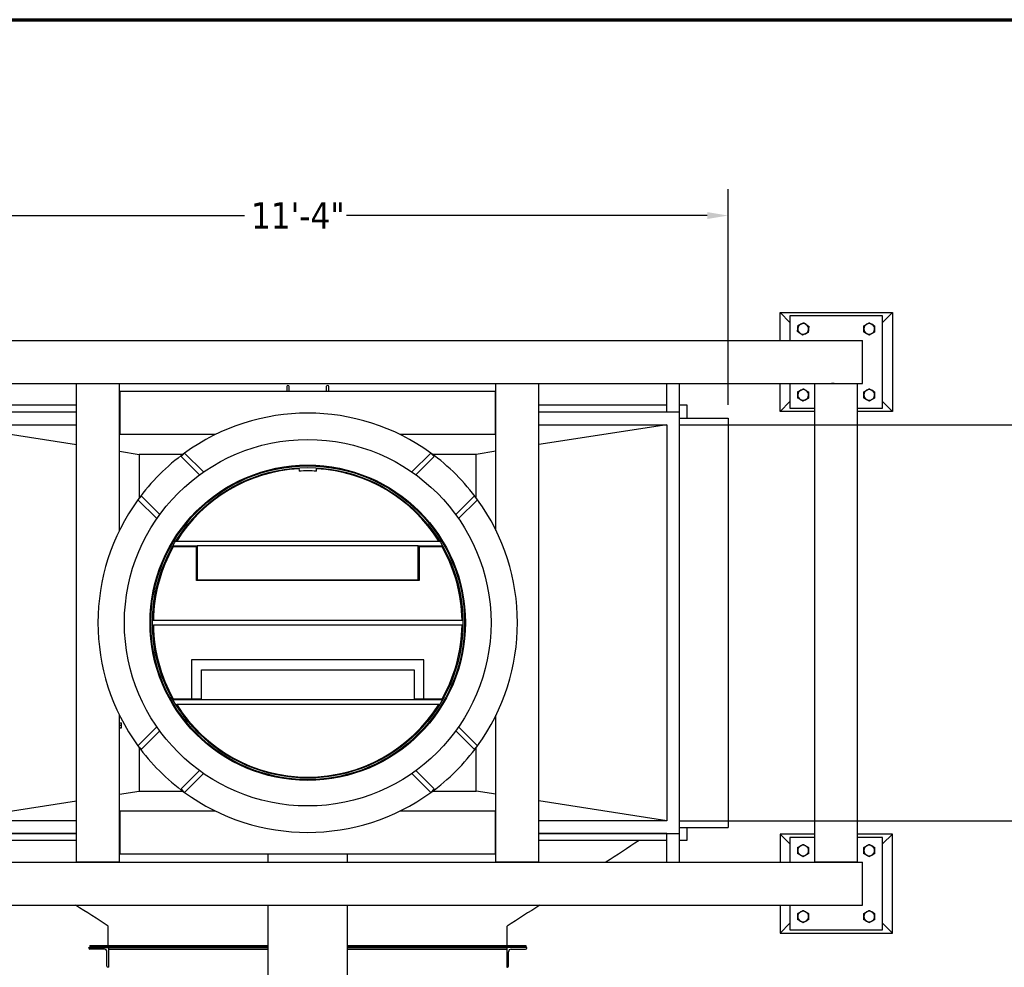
# Model space of a CAD drawing. Header units: inches. Extents: x 24 to 1128, y -94 to 748.
# Tile 424 of 573: x 479 to 628, y 604 to 748. Entities that reach past the tile are written whole.
import ezdxf

# ---------------------------------------------------------------- set-up
doc = ezdxf.new("R2010")
doc.units = ezdxf.units.IN
doc.header["$LTSCALE"] = 32
doc.header["$MEASUREMENT"] = 0
for name, color, linetype, lineweight in [('Border (ANSI)', 7, 'Continuous', 70), ('Dimension (ANSI)', 7, 'Continuous', 25), ('Visible (ANSI)', 7, 'Continuous', 30)]:
    doc.layers.add(name, color=color, linetype=linetype, lineweight=lineweight)
doc.styles.add('Note Text (ANSI)', font='tahoma.ttf')
doc.dimstyles.new('Architectural (ANSI)', dxfattribs={"dimscale": 32, "dimtxt": 0.125, "dimasz": 0.098425, "dimexe": 0.125, "dimexo": 0.0625, "dimgap": 0.031496, "dimtad": 0, "dimtih": 1, "dimtoh": 1, "dimdec": 4, "dimrnd": 1e-08, "dimzin": 3, "dimdsep": 46, "dimlunit": 4, "dimtxsty": 'Note Text (ANSI)', "dimcen": 0.09, "dimdle": 0.393701, "dimclrd": 256, "dimclre": 256, "dimclrt": 256, "dimadec": 0, "dimazin": 3, "dimtfac": 0.96, "dimtofl": 0, "dimtmove": 0, "dimatfit": 3, "dimfxl": 1, "dimfrac": 2, "dimtolj": 1, "dimtzin": 12, "dimlwd": -1, "dimlwe": -1, "dimarcsym": 0})

# ---------------------------------------------------------------- blocks, each defined once
blk = doc.blocks.new('Borders SUPERIOR BORDER')
at = {"layer": 'Border (ANSI)'}
blk.add_line((0.75, 23.375), (35.25, 23.375), dxfattribs=at)
blk = doc.blocks.new('*D18')
at = {"layer": 'Defpoints', "color": 0, "transparency": 16777216}
for p in [(586.07, 718.33), (450.07, 687.66), (586.07, 687.66)]:
    blk.add_point(p, dxfattribs=at)
at = {"layer": 'Dimension (ANSI)', "transparency": 16777216}
for p, q in [((450.07, 689.66), (450.07, 722.33)), ((586.07, 689.66), (586.07, 722.33)), ((453.22, 718.33), (512.85, 718.33)), ((582.92, 718.33), (528.33, 718.33))]:
    blk.add_line(p, q, dxfattribs=at)
for points in [[(453.22, 718.86), (453.22, 717.81), (450.07, 718.33)], [(582.92, 718.86), (582.92, 717.81), (586.07, 718.33)]]:
    blk.add_solid(points, dxfattribs=at)
at = {"layer": 'Dimension (ANSI)', "transparency": 16777216, "insert": (513.86, 720.34), "char_height": 4, "attachment_point": 1, "style": 'Note Text (ANSI)'}
blk.add_mtext('\\A1;11\'-4"', dxfattribs=at)
blk = doc.blocks.new('*D19')
at = {"layer": 'Defpoints', "color": 0, "transparency": 16777216}
for p in [(576.82, 686.66), (576.82, 626.66), (640.83, 626.66)]:
    blk.add_point(p, dxfattribs=at)
at = {"layer": 'Dimension (ANSI)', "transparency": 16777216}
for p, q in [((578.82, 686.66), (644.83, 686.66)), ((640.83, 683.51), (640.83, 659.75)), ((640.83, 629.81), (640.83, 653.57)), ((578.82, 626.66), (644.83, 626.66))]:
    blk.add_line(p, q, dxfattribs=at)
for points in [[(640.3, 683.51), (641.35, 683.51), (640.83, 686.66)], [(640.3, 629.81), (641.35, 629.81), (640.83, 626.66)]]:
    blk.add_solid(points, dxfattribs=at)
at = {"layer": 'Dimension (ANSI)', "transparency": 16777216, "insert": (635.46, 658.74), "char_height": 4, "attachment_point": 1, "style": 'Note Text (ANSI)'}
blk.add_mtext('\\A1;5\'-0"', dxfattribs=at)

msp = doc.modelspace()

# ---------------------------------------------------------------- linework, layer by layer
at = {"layer": 'Visible (ANSI)'}
for p, q in [((593.94489, 699.41052), (593.94489, 703.66052)), ((593.94489, 703.66052), (610.94489, 703.66052)), ((593.94489, 703.66052), (595.44489, 702.16052)), ((610.94489, 703.66052), (609.44489, 702.16052)), ((610.94489, 703.66052), (610.94489, 688.66052)), ((595.44489, 703.16052), (595.44489, 699.41052)), ((609.44489, 703.16052), (595.44489, 703.16052)), ((609.44489, 689.16052), (609.44489, 703.16052)), ((438.47989, 699.41052), (606.40989, 699.41052)), ((606.40989, 692.91052), (606.40989, 699.41052)), ((438.47989, 692.91052), (606.40989, 692.91052)), ((487.44489, 620.47052), (487.44489, 692.85052)), ((493.94489, 692.85052), (487.44489, 692.85052)), ((490.38311, 692.85052), (490.38311, 692.91052)), ((491.00668, 692.91052), (491.00668, 692.85052)), ((493.94489, 670.65382), (493.94489, 692.85052)), ((494.00489, 691.66052), (494.00489, 685.16052)), ((550.88489, 691.66052), (494.00489, 691.66052)), ((519.25739, 692.42002), (519.25739, 691.66052)), ((519.63239, 691.66052), (519.63239, 692.42002)), ((525.25739, 692.42002), (525.25739, 691.66052)), ((525.63239, 691.66052), (525.63239, 692.42002)), ((550.88489, 685.16052), (550.88489, 691.66052)), ((550.94489, 670.65382), (550.94489, 692.85052)), ((557.44489, 692.85052), (550.94489, 692.85052)), ((553.88311, 692.85052), (553.88311, 692.91052)), ((554.50668, 692.91052), (554.50668, 692.85052)), ((557.44489, 620.47052), (557.44489, 692.85052)), ((576.81989, 688.56052), (576.81989, 692.91052)), ((578.73989, 620.41052), (578.73989, 692.91052)), ((593.94489, 688.66052), (593.94489, 692.91052)), ((595.44489, 692.91052), (595.44489, 689.16052)), ((605.69489, 692.85052), (599.19489, 692.85052)), ((599.19489, 620.47052), (599.19489, 692.85052)), ((599.25739, 692.85052), (599.25739, 692.91052)), ((601.70415, 692.91052), (601.72058, 692.88204)), ((602.13311, 692.88204), (601.72058, 692.88204)), ((602.13311, 692.85052), (602.13311, 692.91052)), ((602.75668, 692.91052), (602.75668, 692.85052)), ((605.63239, 692.91052), (605.63239, 692.85052)), ((605.69489, 620.47052), (605.69489, 692.85052)), ((593.94489, 688.66052), (595.44489, 690.16052)), ((610.94489, 688.66052), (609.44489, 690.16052)), ((468.06989, 689.66152), (487.44489, 689.66152)), ((493.94489, 689.66152), (494.00489, 689.66152)), ((493.94489, 688.7223), (494.00489, 688.7223)), ((550.88489, 689.66152), (550.94489, 689.66152)), ((550.88489, 688.7223), (550.94489, 688.7223)), ((557.44489, 689.66152), (576.81989, 689.66152)), ((578.73989, 689.66152), (579.82089, 689.66152)), ((579.82089, 689.66152), (579.82089, 687.66052)), ((599.19489, 688.66052), (593.94489, 688.66052)), ((595.44489, 689.16052), (599.19489, 689.16052)), ((605.69489, 689.16052), (609.44489, 689.16052)), ((610.94489, 688.66052), (605.69489, 688.66052)), ((487.44489, 688.56052), (466.16989, 688.56052)), ((494.00489, 688.09873), (493.94489, 688.09873)), ((550.94489, 688.09873), (550.88489, 688.09873)), ((578.71989, 688.56052), (557.44489, 688.56052)), ((578.71989, 624.76052), (578.71989, 688.56052)), ((578.73989, 687.66052), (586.06989, 687.66052)), ((586.06989, 687.66052), (586.06989, 625.66052)), ((468.06989, 686.66052), (487.44489, 686.66052)), ((468.06989, 686.66052), (487.44489, 683.64103)), ((493.94489, 686.66052), (494.00489, 686.66052)), ((550.88489, 686.66052), (550.94489, 686.66052)), ((557.44489, 686.66052), (576.81989, 686.66052)), ((576.81989, 686.66052), (557.44489, 683.64103)), ((576.81989, 686.66052), (576.81989, 626.66052)), ((508.45159, 685.16052), (494.00489, 685.16052)), ((550.88489, 685.16052), (536.4382, 685.16052)), ((493.94489, 682.62805), (496.94489, 682.16052)), ((496.94489, 682.16052), (496.94489, 675.57645)), ((503.52896, 682.16052), (496.94489, 682.16052)), ((503.27959, 681.83622), (503.80992, 682.36655)), ((506.05938, 679.05644), (503.27959, 681.83622)), ((503.80992, 682.36655), (506.67936, 679.49712)), ((538.21043, 679.49712), (541.07986, 682.36655)), ((541.61019, 681.83622), (538.83041, 679.05644)), ((541.07986, 682.36655), (541.61019, 681.83622)), ((547.94489, 682.16052), (541.36083, 682.16052)), ((550.94489, 682.62805), (547.94489, 682.16052)), ((547.94489, 675.57645), (547.94489, 682.16052)), ((521.11261, 680.12272), (521.14096, 679.62352)), ((523.74883, 679.62352), (523.77717, 680.12272)), ((496.73886, 675.29549), (497.26919, 675.82582)), ((499.60829, 672.42605), (496.73886, 675.29549)), ((497.26919, 675.82582), (500.04897, 673.04603)), ((508.83756, 676.27826), (508.92739, 676.18843)), ((508.92739, 676.18843), (509.38741, 676.64846)), ((535.50238, 676.64846), (535.9624, 676.18843)), ((535.9624, 676.18843), (536.05223, 676.27826)), ((544.84082, 673.04603), (547.6206, 675.82582)), ((548.15093, 675.29549), (545.2815, 672.42605)), ((547.6206, 675.82582), (548.15093, 675.29549)), ((502.45695, 669.718), (502.91698, 670.17802)), ((502.91698, 670.17802), (502.82715, 670.26785)), ((542.06264, 670.26785), (541.97281, 670.17802)), ((541.97281, 670.17802), (542.43283, 669.718)), ((502.02164, 668.28552), (505.71945, 668.28552)), ((505.59445, 668.16052), (502.09445, 668.16052)), ((502.46717, 669.03552), (502.61436, 669.03552)), ((502.61436, 669.03552), (542.27543, 669.03552)), ((505.59445, 663.03552), (505.59445, 668.16052)), ((505.71945, 668.16052), (505.59445, 668.16052)), ((505.71945, 668.28552), (505.71945, 663.16052)), ((539.17034, 668.28552), (505.71945, 668.28552)), ((539.17034, 663.16052), (539.17034, 668.28552)), ((539.17034, 668.28552), (542.86815, 668.28552)), ((539.29534, 668.16052), (539.17034, 668.16052)), ((539.29534, 668.16052), (539.29534, 663.03552)), ((542.79534, 668.16052), (539.29534, 668.16052)), ((542.27543, 669.03552), (542.42262, 669.03552)), ((539.29534, 663.03552), (505.59445, 663.03552)), ((505.71945, 663.16052), (539.17034, 663.16052)), ((498.9662, 657.6611), (499.09132, 657.6611)), ((545.79847, 657.6611), (545.92358, 657.6611)), ((498.94789, 657.03552), (499.0729, 657.03552)), ((498.94789, 656.28552), (499.0729, 656.28552)), ((499.0729, 657.03552), (545.81689, 657.03552)), ((545.81689, 656.28552), (499.0729, 656.28552)), ((545.81689, 657.03552), (545.9419, 657.03552)), ((545.81689, 656.28552), (545.9419, 656.28552)), ((504.84445, 651.03552), (504.84445, 645.16052)), ((540.04534, 651.03552), (504.84445, 651.03552)), ((540.04534, 645.16052), (540.04534, 651.03552)), ((506.34445, 649.53552), (538.54534, 649.53552)), ((506.34445, 645.16052), (506.34445, 649.53552)), ((538.54534, 649.53552), (538.54534, 645.16052)), ((502.02164, 645.03552), (505.71945, 645.03552)), ((502.09445, 645.16052), (504.84445, 645.16052)), ((502.46717, 644.28552), (502.61436, 644.28552)), ((542.27543, 644.28552), (502.61436, 644.28552)), ((504.84445, 645.16052), (506.34445, 645.16052)), ((505.71945, 645.16052), (505.71945, 645.03552)), ((505.71945, 645.03552), (539.17034, 645.03552)), ((538.54534, 645.16052), (540.04534, 645.16052)), ((539.17034, 645.03552), (539.17034, 645.16052)), ((539.17034, 645.03552), (542.86815, 645.03552)), ((540.04534, 645.16052), (542.79534, 645.16052)), ((542.27543, 644.28552), (542.42262, 644.28552)), ((493.94489, 620.47052), (493.94489, 642.66721)), ((502.91698, 643.14301), (502.45695, 643.60303)), ((502.82715, 643.05318), (502.91698, 643.14301)), ((542.43283, 643.60303), (541.97281, 643.14301)), ((541.97281, 643.14301), (542.06264, 643.05318)), ((550.94489, 620.47052), (550.94489, 642.66721)), ((493.94489, 641.50059), (494.2024, 641.50059)), ((493.94489, 641.12621), (494.2024, 641.12621)), ((494.23589, 641.3134), (494.23589, 641.49998)), ((494.23589, 641.49998), (494.23589, 641.49998)), ((494.23589, 640.9384), (494.23589, 641.3134)), ((494.23589, 640.74998), (494.23589, 640.9384)), ((493.94489, 640.7506), (494.2024, 640.7506)), ((493.94489, 640.74937), (494.2024, 640.74937)), ((494.23589, 640.74998), (494.23589, 640.74998)), ((494.23589, 640.74998), (494.23589, 640.74998)), ((496.73886, 638.02555), (499.60829, 640.89498)), ((500.04897, 640.275), (497.26919, 637.49521)), ((547.6206, 637.49521), (544.84082, 640.275)), ((545.2815, 640.89498), (548.15093, 638.02555)), ((497.26919, 637.49521), (496.73886, 638.02555)), ((548.15093, 638.02555), (547.6206, 637.49521)), ((496.94489, 637.74458), (496.94489, 631.16052)), ((508.92739, 637.1326), (508.83756, 637.04277)), ((509.38741, 636.67257), (508.92739, 637.1326)), ((535.9624, 637.1326), (535.50238, 636.67257)), ((536.05223, 637.04277), (535.9624, 637.1326)), ((547.94489, 631.16052), (547.94489, 637.74458)), ((503.27959, 631.48481), (506.05938, 634.26459)), ((506.67936, 633.82391), (503.80992, 630.95448)), ((516.44489, 634.06869), (516.44489, 633.93938)), ((528.44489, 634.06869), (528.44489, 633.93938)), ((541.07986, 630.95448), (538.21043, 633.82391)), ((538.83041, 634.26459), (541.61019, 631.48481)), ((521.1197, 633.32311), (521.11261, 633.19831)), ((523.77717, 633.19831), (523.77009, 633.32311)), ((493.94489, 630.69298), (496.94489, 631.16052)), ((496.94489, 631.16052), (503.52896, 631.16052)), ((503.80992, 630.95448), (503.27959, 631.48481)), ((541.61019, 631.48481), (541.07986, 630.95448)), ((541.36083, 631.16052), (547.94489, 631.16052)), ((550.94489, 630.69298), (547.94489, 631.16052)), ((468.06989, 626.66052), (487.44489, 629.68)), ((576.81989, 626.66052), (557.44489, 629.68)), ((494.00489, 628.16052), (508.45159, 628.16052)), ((494.00489, 628.16052), (494.00489, 621.66052)), ((536.4382, 628.16052), (550.88489, 628.16052)), ((550.88489, 621.66052), (550.88489, 628.16052)), ((487.44489, 626.66052), (468.06989, 626.66052)), ((494.00489, 626.66052), (493.94489, 626.66052)), ((550.94489, 626.66052), (550.88489, 626.66052)), ((576.81989, 626.66052), (557.44489, 626.66052)), ((466.16989, 624.76052), (487.44489, 624.76052)), ((487.44489, 624.74052), (468.06989, 624.74052)), ((493.94489, 625.2223), (494.00489, 625.2223)), ((494.00489, 624.59873), (493.94489, 624.59873)), ((550.88489, 625.2223), (550.94489, 625.2223)), ((550.94489, 624.59873), (550.88489, 624.59873)), ((557.44489, 624.76052), (578.71989, 624.76052)), ((576.81989, 624.74052), (557.44489, 624.74052)), ((576.81989, 620.41052), (576.81989, 624.76052)), ((576.81989, 624.76052), (576.81989, 624.74052)), ((578.73989, 625.66052), (586.06989, 625.66052)), ((579.82089, 625.66052), (579.82089, 623.66152)), ((593.94489, 624.66052), (593.94489, 620.41052)), ((599.19489, 624.66052), (593.94489, 624.66052)), ((593.94489, 624.66052), (595.44489, 623.16052)), ((610.94489, 624.66052), (605.69489, 624.66052)), ((610.94489, 624.66052), (609.44489, 623.16052)), ((610.94489, 609.66052), (610.94489, 624.66052)), ((487.44489, 623.66152), (468.06989, 623.66152)), ((494.00489, 623.66152), (493.94489, 623.66152)), ((550.94489, 623.66152), (550.88489, 623.66152)), ((576.81989, 623.66152), (557.44489, 623.66152)), ((579.82089, 623.66152), (578.73989, 623.66152)), ((595.44489, 624.16052), (595.44489, 620.41052)), ((599.19489, 624.16052), (595.44489, 624.16052)), ((609.44489, 624.16052), (605.69489, 624.16052)), ((609.44489, 610.16052), (609.44489, 624.16052)), ((494.00489, 621.66052), (550.88489, 621.66052)), ((516.44489, 620.41052), (516.44489, 621.66052)), ((528.44489, 620.41052), (528.44489, 621.66052)), ((438.47989, 620.41052), (606.40989, 620.41052)), ((487.44489, 620.47052), (493.94489, 620.47052)), ((490.38311, 620.41052), (490.38311, 620.47052)), ((491.00668, 620.47052), (491.00668, 620.41052)), ((550.94489, 620.47052), (557.44489, 620.47052)), ((553.88311, 620.41052), (553.88311, 620.47052)), ((554.50668, 620.47052), (554.50668, 620.41052)), ((599.19489, 620.47052), (605.69489, 620.47052)), ((599.25739, 620.41052), (599.25739, 620.47052)), ((602.13311, 620.41052), (602.13311, 620.47052)), ((602.75668, 620.47052), (602.75668, 620.41052)), ((605.63239, 620.47052), (605.63239, 620.41052)), ((606.40989, 613.91052), (606.40989, 620.41052)), ((438.47989, 613.91052), (606.40989, 613.91052)), ((516.44489, 554.19802), (516.44489, 613.91052)), ((528.44489, 554.19802), (528.44489, 613.91052)), ((593.94489, 613.91052), (593.94489, 609.66052)), ((595.44489, 613.91052), (595.44489, 610.16052)), ((593.94489, 609.66052), (595.44489, 611.16052)), ((610.94489, 609.66052), (609.44489, 611.16052)), ((492.25839, 607.78652), (492.25839, 610.68478)), ((552.63339, 607.78652), (552.63339, 610.68478)), ((593.94489, 609.66052), (610.94489, 609.66052)), ((595.44489, 610.16052), (609.44489, 610.16052)), ((489.28964, 607.41402), (489.28964, 607.47402)), ((489.28964, 607.47402), (492.28964, 607.47402)), ((489.44589, 607.78652), (516.44489, 607.78652)), ((489.44589, 607.78652), (489.44589, 607.59902)), ((489.44589, 607.59902), (516.44489, 607.59902)), ((491.65964, 607.22402), (489.47964, 607.22402)), ((492.03964, 604.66402), (492.03964, 606.84402)), ((492.28964, 607.47402), (492.28964, 604.47402)), ((492.28964, 607.47402), (516.44489, 607.47402)), ((492.28964, 607.41402), (492.28964, 607.47402)), ((492.28964, 607.22402), (516.44489, 607.22402)), ((528.44489, 607.78652), (555.44589, 607.78652)), ((528.44489, 607.59902), (555.44589, 607.59902)), ((528.44489, 607.47402), (552.60204, 607.47402)), ((528.44489, 607.22402), (552.60204, 607.22402)), ((555.60204, 607.47402), (552.60204, 607.47402)), ((552.60204, 607.47402), (552.60204, 604.47402)), ((552.60204, 607.41402), (552.60204, 607.47402)), ((552.85204, 604.66402), (552.85204, 606.84402)), ((553.23204, 607.22402), (555.41204, 607.22402)), ((555.44589, 607.78652), (555.44589, 607.59902)), ((555.60204, 607.41402), (555.60204, 607.47402)), ((492.28964, 604.47402), (492.22964, 604.47402)), ((552.60204, 604.47402), (552.66204, 604.47402))]:
    msp.add_line(p, q, dxfattribs=at)
for radius in [27.75, 23.875, 23.75, 23.5]:
    msp.add_circle((522.44489, 656.66052), radius, dxfattribs=at)
for centre, radius, start, end in [((597.44489, 701.16052), 0.8125, 174.8071497, 234.8071497), ((597.44489, 701.16052), 0.8125, 114.8071497, 174.8071497), ((597.44489, 701.16052), 0.8125, 54.8071497, 114.8071497), ((597.44489, 701.16052), 0.8125, 294.8071497, 354.8071497), ((597.44489, 701.16052), 0.8125, 354.8071497, 54.8071497), ((607.44489, 701.16052), 0.8125, 120, 180), ((607.44489, 701.16052), 0.8125, 180, 240), ((607.44489, 701.16052), 0.8125, 60, 120), ((607.44489, 701.16052), 0.8125, 0, 60), ((607.44489, 701.16052), 0.8125, 300, 0), ((597.44489, 701.16052), 0.8125, 234.8071497, 294.8071497), ((607.44489, 701.16052), 0.8125, 240, 300), ((519.44489, 692.42002), 0.1875, 0, 180), ((525.44489, 692.42002), 0.1875, 0, 180), ((597.44489, 691.16052), 0.8125, 117.5537863, 177.5537863), ((597.44489, 691.16052), 0.8125, 57.5537863, 117.5537863), ((597.44489, 691.16052), 0.8125, 357.5537863, 57.5537863), ((607.44489, 691.16052), 0.8125, 120, 180), ((607.44489, 691.16052), 0.8125, 60, 120), ((607.44489, 691.16052), 0.8125, 0, 60), ((597.44489, 691.16052), 0.8125, 177.5537863, 237.5537863), ((597.44489, 691.16052), 0.8125, 237.5537863, 297.5537863), ((597.44489, 691.16052), 0.8125, 297.5537863, 357.5537863), ((607.44489, 691.16052), 0.8125, 180, 240), ((607.44489, 691.16052), 0.8125, 240, 300), ((607.44489, 691.16052), 0.8125, 300, 0), ((522.44489, 656.66052), 31.75, 54.0606748, 125.9393252), ((522.44489, 656.66052), 31.75, 125.9393252, 144.0606748), ((522.44489, 656.66052), 31.75, 35.9393252, 54.0606748), ((522.44489, 656.66052), 23.375, 93.25, 148.0342812), ((522.44489, 656.66052), 23.375, 31.9657188, 86.75), ((522.44489, 656.66052), 23, 86.75, 93.25), ((522.44489, 656.66052), 31.75, 144.0606748, 215.9393252), ((522.44489, 656.66052), 31.75, 324.0606748, 35.9393252), ((522.44489, 656.66052), 23.375, 150.529287, 179.0807769), ((522.44489, 656.66052), 23.375, 0.9192231, 29.470713), ((522.44489, 656.66052), 23.375, 180.9192231, 209.470713), ((522.44489, 656.66052), 23.375, 330.529287, 359.0807769), ((522.44489, 656.66052), 23.375, 211.9657188, 328.0342812), ((522.44489, 656.66052), 31.75, 215.9393252, 234.0606748), ((522.44489, 656.66052), 31.75, 305.9393252, 324.0606748), ((522.44489, 656.66052), 31.75, 234.0606748, 305.9393252), ((597.44489, 622.16052), 0.8125, 120, 180), ((597.44489, 622.16052), 0.8125, 180, 240), ((597.44489, 622.16052), 0.8125, 60, 120), ((597.44489, 622.16052), 0.8125, 0, 60), ((597.44489, 622.16052), 0.8125, 300, 0), ((607.44489, 622.16052), 0.8125, 120, 180), ((607.44489, 622.16052), 0.8125, 180, 240), ((607.44489, 622.16052), 0.8125, 60, 120), ((607.44489, 622.16052), 0.8125, 0, 60), ((607.44489, 622.16052), 0.8125, 300, 0), ((597.44489, 622.16052), 0.8125, 240, 300), ((607.44489, 622.16052), 0.8125, 240, 300), ((597.44489, 612.16052), 0.8125, 120, 180), ((597.44489, 612.16052), 0.8125, 60, 120), ((597.44489, 612.16052), 0.8125, 0, 60), ((607.44489, 612.16052), 0.8125, 120, 180), ((607.44489, 612.16052), 0.8125, 60, 120), ((607.44489, 612.16052), 0.8125, 0, 60), ((597.44489, 612.16052), 0.8125, 180, 240), ((597.44489, 612.16052), 0.8125, 240, 300), ((597.44489, 612.16052), 0.8125, 300, 0), ((607.44489, 612.16052), 0.8125, 180, 240), ((607.44489, 612.16052), 0.8125, 240, 300), ((607.44489, 612.16052), 0.8125, 300, 0), ((489.47964, 607.41402), 0.19, 180, 270), ((491.65964, 606.84402), 0.38, 0, 90), ((553.23204, 606.84402), 0.38, 90, 180), ((555.41204, 607.41402), 0.19, 270, 0), ((492.22964, 604.66402), 0.19, 180, 270), ((552.66204, 604.66402), 0.19, 270, 0)]:
    msp.add_arc(centre, radius, start, end, dxfattribs=at)
for points, weights in [([(597.104, 701.89804), (597.30162, 701.98938), (597.52981, 702.09486)], [1, 1.0379548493, 1]), ([(597.52981, 702.09486), (597.73525, 701.94998), (597.91316, 701.8245)], [1, 1.0379548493, 1]), ([(607.03864, 701.86416), (607.22718, 701.97302), (607.44489, 702.09871)], [1, 1.0379548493, 1]), ([(607.44489, 702.09871), (607.6626, 701.97302), (607.85114, 701.86416)], [1, 1.0379548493, 1]), ([(596.59327, 700.76688), (596.61602, 701.01724), (596.63573, 701.23405)], [1, 1.0379548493, 1]), ([(596.97663, 700.49653), (596.79871, 700.622), (596.59327, 700.76688)], [1, 1.0379548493, 1]), ([(596.63573, 701.23405), (596.65543, 701.45087), (596.67819, 701.70122)], [1, 1.0379548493, 1]), ([(596.67819, 701.70122), (596.90638, 701.8067), (597.104, 701.89804)], [1, 1.0379548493, 1]), ([(598.2116, 700.61981), (597.98341, 700.51433), (597.78579, 700.42299)], [1, 1.0379548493, 1]), ([(597.91316, 701.8245), (598.09108, 701.69903), (598.29652, 701.55415)], [1, 1.0379548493, 1]), ([(598.25406, 701.08698), (598.23435, 700.87016), (598.2116, 700.61981)], [1, 1.0379548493, 1]), ([(598.29652, 701.55415), (598.27376, 701.30379), (598.25406, 701.08698)], [1, 1.0379548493, 1]), ([(606.63239, 701.62961), (606.8501, 701.75531), (607.03864, 701.86416)], [1, 1.0379548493, 1]), ([(606.63239, 701.16052), (606.63239, 701.37822), (606.63239, 701.62961)], [1, 1.0379548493, 1]), ([(606.63239, 700.69142), (606.63239, 700.94281), (606.63239, 701.16052)], [1, 1.0379548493, 1]), ([(607.03864, 700.45687), (606.8501, 700.56572), (606.63239, 700.69142)], [1, 1.0379548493, 1]), ([(607.85114, 701.86416), (608.03968, 701.75531), (608.25739, 701.62961)], [1, 1.0379548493, 1]), ([(608.25739, 700.69142), (608.03968, 700.56572), (607.85114, 700.45687)], [1, 1.0379548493, 1]), ([(608.25739, 701.62961), (608.25739, 701.37822), (608.25739, 701.16052)], [1, 1.0379548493, 1]), ([(608.25739, 701.16052), (608.25739, 700.94281), (608.25739, 700.69142)], [1, 1.0379548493, 1]), ([(597.35998, 700.22617), (597.15454, 700.37105), (596.97663, 700.49653)], [1, 1.0379548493, 1]), ([(597.78579, 700.42299), (597.58817, 700.33165), (597.35998, 700.22617)], [1, 1.0379548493, 1]), ([(607.44489, 700.22232), (607.22718, 700.34802), (607.03864, 700.45687)], [1, 1.0379548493, 1]), ([(607.85114, 700.45687), (607.6626, 700.34802), (607.44489, 700.22232)], [1, 1.0379548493, 1]), ([(596.63313, 691.19519), (596.64243, 691.4127), (596.65316, 691.66386)], [1, 1.0379548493, 1]), ([(596.65316, 691.66386), (596.87603, 691.78015), (597.06905, 691.88086)], [1, 1.0379548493, 1]), ([(597.06905, 691.88086), (597.26206, 691.98157), (597.48494, 692.09785)], [1, 1.0379548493, 1]), ([(597.48494, 692.09785), (597.69708, 691.96298), (597.88081, 691.84618)], [1, 1.0379548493, 1]), ([(597.88081, 691.84618), (598.06453, 691.72938), (598.27668, 691.59451)], [1, 1.0379548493, 1]), ([(601.70492, 692.91052), (601.71224, 692.89649), (601.72058, 692.88204)], [1.00750206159, 1.00422029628, 1]), ([(606.63239, 691.62961), (606.8501, 691.75531), (607.03864, 691.86416)], [1, 1.0379548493, 1]), ([(606.63239, 691.16052), (606.63239, 691.37822), (606.63239, 691.62961)], [1, 1.0379548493, 1]), ([(607.03864, 691.86416), (607.22718, 691.97302), (607.44489, 692.09871)], [1, 1.0379548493, 1]), ([(607.44489, 692.09871), (607.6626, 691.97302), (607.85114, 691.86416)], [1, 1.0379548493, 1]), ([(607.85114, 691.86416), (608.03968, 691.75531), (608.25739, 691.62961)], [1, 1.0379548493, 1]), ([(608.25739, 691.62961), (608.25739, 691.37822), (608.25739, 691.16052)], [1, 1.0379548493, 1]), ([(596.61311, 690.72652), (596.62384, 690.97768), (596.63313, 691.19519)], [1, 1.0379548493, 1]), ([(597.00898, 690.47485), (596.82526, 690.59165), (596.61311, 690.72652)], [1, 1.0379548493, 1]), ([(597.40485, 690.22318), (597.1927, 690.35805), (597.00898, 690.47485)], [1, 1.0379548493, 1]), ([(597.82074, 690.44017), (597.62773, 690.33946), (597.40485, 690.22318)], [1, 1.0379548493, 1]), ([(598.23663, 690.65717), (598.01376, 690.54088), (597.82074, 690.44017)], [1, 1.0379548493, 1]), ([(598.25665, 691.12584), (598.24736, 690.90833), (598.23663, 690.65717)], [1, 1.0379548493, 1]), ([(598.27668, 691.59451), (598.26595, 691.34335), (598.25665, 691.12584)], [1, 1.0379548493, 1]), ([(606.63239, 690.69142), (606.63239, 690.94281), (606.63239, 691.16052)], [1, 1.0379548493, 1]), ([(607.03864, 690.45687), (606.8501, 690.56572), (606.63239, 690.69142)], [1, 1.0379548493, 1]), ([(607.44489, 690.22232), (607.22718, 690.34802), (607.03864, 690.45687)], [1, 1.0379548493, 1]), ([(607.85114, 690.45687), (607.6626, 690.34802), (607.44489, 690.22232)], [1, 1.0379548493, 1]), ([(608.25739, 690.69142), (608.03968, 690.56572), (607.85114, 690.45687)], [1, 1.0379548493, 1]), ([(608.25739, 691.16052), (608.25739, 690.94281), (608.25739, 690.69142)], [1, 1.0379548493, 1]), ([(494.23589, 641.3134), (494.23589, 641.40028), (494.2024, 641.50059)], [1, 1.0379548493, 1]), ([(494.2024, 641.50059), (494.23573, 641.50027), (494.23589, 641.49998)], [1, 1.03776145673, 1.00038481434]), ([(494.2024, 641.12621), (494.23589, 641.22652), (494.23589, 641.3134)], [1, 1.0379548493, 1]), ([(494.23589, 640.9384), (494.23589, 641.02556), (494.2024, 641.12621)], [1, 1.0379548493, 1]), ([(494.2024, 640.7506), (494.23589, 640.85124), (494.23589, 640.9384)], [1, 1.0379548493, 1]), ([(494.23589, 640.74998), (494.23589, 640.75027), (494.2024, 640.7506)], [1, 1.0379548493, 1]), ([(494.2024, 640.74937), (494.23589, 640.7497), (494.23589, 640.74998)], [1, 1.0379548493, 1]), ([(597.03864, 622.86416), (597.22718, 622.97302), (597.44489, 623.09871)], [1, 1.0379548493, 1]), ([(597.44489, 623.09871), (597.6626, 622.97302), (597.85114, 622.86416)], [1, 1.0379548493, 1]), ([(607.03864, 622.86416), (607.22718, 622.97302), (607.44489, 623.09871)], [1, 1.0379548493, 1]), ([(607.44489, 623.09871), (607.6626, 622.97302), (607.85114, 622.86416)], [1, 1.0379548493, 1]), ([(596.63239, 622.62961), (596.8501, 622.75531), (597.03864, 622.86416)], [1, 1.0379548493, 1]), ([(596.63239, 622.16052), (596.63239, 622.37822), (596.63239, 622.62961)], [1, 1.0379548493, 1]), ([(596.63239, 621.69142), (596.63239, 621.94281), (596.63239, 622.16052)], [1, 1.0379548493, 1]), ([(597.03864, 621.45687), (596.8501, 621.56572), (596.63239, 621.69142)], [1, 1.0379548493, 1]), ([(597.85114, 622.86416), (598.03968, 622.75531), (598.25739, 622.62961)], [1, 1.0379548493, 1]), ([(598.25739, 621.69142), (598.03968, 621.56572), (597.85114, 621.45687)], [1, 1.0379548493, 1]), ([(598.25739, 622.62961), (598.25739, 622.37822), (598.25739, 622.16052)], [1, 1.0379548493, 1]), ([(598.25739, 622.16052), (598.25739, 621.94281), (598.25739, 621.69142)], [1, 1.0379548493, 1]), ([(606.63239, 622.62961), (606.8501, 622.75531), (607.03864, 622.86416)], [1, 1.0379548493, 1]), ([(606.63239, 622.16052), (606.63239, 622.37822), (606.63239, 622.62961)], [1, 1.0379548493, 1]), ([(606.63239, 621.69142), (606.63239, 621.94281), (606.63239, 622.16052)], [1, 1.0379548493, 1]), ([(607.03864, 621.45687), (606.8501, 621.56572), (606.63239, 621.69142)], [1, 1.0379548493, 1]), ([(607.85114, 622.86416), (608.03968, 622.75531), (608.25739, 622.62961)], [1, 1.0379548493, 1]), ([(608.25739, 621.69142), (608.03968, 621.56572), (607.85114, 621.45687)], [1, 1.0379548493, 1]), ([(608.25739, 622.62961), (608.25739, 622.37822), (608.25739, 622.16052)], [1, 1.0379548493, 1]), ([(608.25739, 622.16052), (608.25739, 621.94281), (608.25739, 621.69142)], [1, 1.0379548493, 1]), ([(597.44489, 621.22232), (597.22718, 621.34802), (597.03864, 621.45687)], [1, 1.0379548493, 1]), ([(597.85114, 621.45687), (597.6626, 621.34802), (597.44489, 621.22232)], [1, 1.0379548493, 1]), ([(607.44489, 621.22232), (607.22718, 621.34802), (607.03864, 621.45687)], [1, 1.0379548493, 1]), ([(607.85114, 621.45687), (607.6626, 621.34802), (607.44489, 621.22232)], [1, 1.0379548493, 1]), ([(596.63239, 612.62961), (596.8501, 612.75531), (597.03864, 612.86416)], [1, 1.0379548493, 1]), ([(596.63239, 612.16052), (596.63239, 612.37822), (596.63239, 612.62961)], [1, 1.0379548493, 1]), ([(597.03864, 612.86416), (597.22718, 612.97302), (597.44489, 613.09871)], [1, 1.0379548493, 1]), ([(597.44489, 613.09871), (597.6626, 612.97302), (597.85114, 612.86416)], [1, 1.0379548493, 1]), ([(597.85114, 612.86416), (598.03968, 612.75531), (598.25739, 612.62961)], [1, 1.0379548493, 1]), ([(598.25739, 612.62961), (598.25739, 612.37822), (598.25739, 612.16052)], [1, 1.0379548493, 1]), ([(606.63239, 612.62961), (606.8501, 612.75531), (607.03864, 612.86416)], [1, 1.0379548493, 1]), ([(606.63239, 612.16052), (606.63239, 612.37822), (606.63239, 612.62961)], [1, 1.0379548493, 1]), ([(607.03864, 612.86416), (607.22718, 612.97302), (607.44489, 613.09871)], [1, 1.0379548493, 1]), ([(607.44489, 613.09871), (607.6626, 612.97302), (607.85114, 612.86416)], [1, 1.0379548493, 1]), ([(607.85114, 612.86416), (608.03968, 612.75531), (608.25739, 612.62961)], [1, 1.0379548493, 1]), ([(608.25739, 612.62961), (608.25739, 612.37822), (608.25739, 612.16052)], [1, 1.0379548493, 1]), ([(596.63239, 611.69142), (596.63239, 611.94281), (596.63239, 612.16052)], [1, 1.0379548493, 1]), ([(597.03864, 611.45687), (596.8501, 611.56572), (596.63239, 611.69142)], [1, 1.0379548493, 1]), ([(597.44489, 611.22232), (597.22718, 611.34802), (597.03864, 611.45687)], [1, 1.0379548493, 1]), ([(597.85114, 611.45687), (597.6626, 611.34802), (597.44489, 611.22232)], [1, 1.0379548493, 1]), ([(598.25739, 611.69142), (598.03968, 611.56572), (597.85114, 611.45687)], [1, 1.0379548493, 1]), ([(598.25739, 612.16052), (598.25739, 611.94281), (598.25739, 611.69142)], [1, 1.0379548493, 1]), ([(606.63239, 611.69142), (606.63239, 611.94281), (606.63239, 612.16052)], [1, 1.0379548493, 1]), ([(607.03864, 611.45687), (606.8501, 611.56572), (606.63239, 611.69142)], [1, 1.0379548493, 1]), ([(607.44489, 611.22232), (607.22718, 611.34802), (607.03864, 611.45687)], [1, 1.0379548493, 1]), ([(607.85114, 611.45687), (607.6626, 611.34802), (607.44489, 611.22232)], [1, 1.0379548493, 1]), ([(608.25739, 611.69142), (608.03968, 611.56572), (607.85114, 611.45687)], [1, 1.0379548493, 1]), ([(608.25739, 612.16052), (608.25739, 611.94281), (608.25739, 611.69142)], [1, 1.0379548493, 1])]:
    msp.add_rational_spline(points, weights, degree=2, dxfattribs=at)
for points in [[(572.59439, 623.66152), (570.92737, 622.57787), (569.26048, 621.49428), (567.59334, 620.41052)], [(492.25839, 610.68478), (490.60421, 611.76026), (488.95049, 612.83542), (487.29684, 613.91052)], [(557.59495, 613.91052), (555.9413, 612.83542), (554.28757, 611.76026), (552.63339, 610.68478)]]:
    msp.add_open_spline(points, degree=3, dxfattribs=at)

# ---------------------------------------------------------------- block references
at = {"xscale": 32, "yscale": 32, "zscale": 32}
msp.add_blockref('Borders SUPERIOR BORDER', (0, 0), dxfattribs=at)

# ---------------------------------------------------------------- dimensions: what is measured, and where the dimension line sits
at = {"layer": 'Dimension (ANSI)'}
for base, p1, p2, angle, override, picture, middle in [((586.06989, 718.33244), (450.06989, 687.66052), (586.06989, 687.66052), 180, {"dimgap": 0.031496, "dimtih": 0, "dimtoh": 0, "dimdec": 4, "dimlfac": 1, "dimtol": 0, "dimlim": 0, "dimtp": 0, "dimtm": 0, "dimtdec": 2, "dimatfit": 1}, '*D18', (520.59097, 718.33244)), ((640.82734, 626.66052), (576.81989, 686.66052), (576.81989, 626.66052), 90, {"dimgap": 0.031496, "dimdec": 4, "dimlfac": 1, "dimtol": 0, "dimlim": 0, "dimtp": 0, "dimtm": 0, "dimtdec": 2, "dimatfit": 1}, '*D19', (640.82734, 656.66052))]:
    dim = msp.add_linear_dim(base=base, p1=p1, p2=p2, angle=angle, dimstyle='Architectural (ANSI)', override=override, dxfattribs=at)
    dim.commit()
    dim.dimension.update_dxf_attribs({"geometry": picture, "text_midpoint": middle, "dimtype": 160})

doc.saveas('drawing.dxf')
